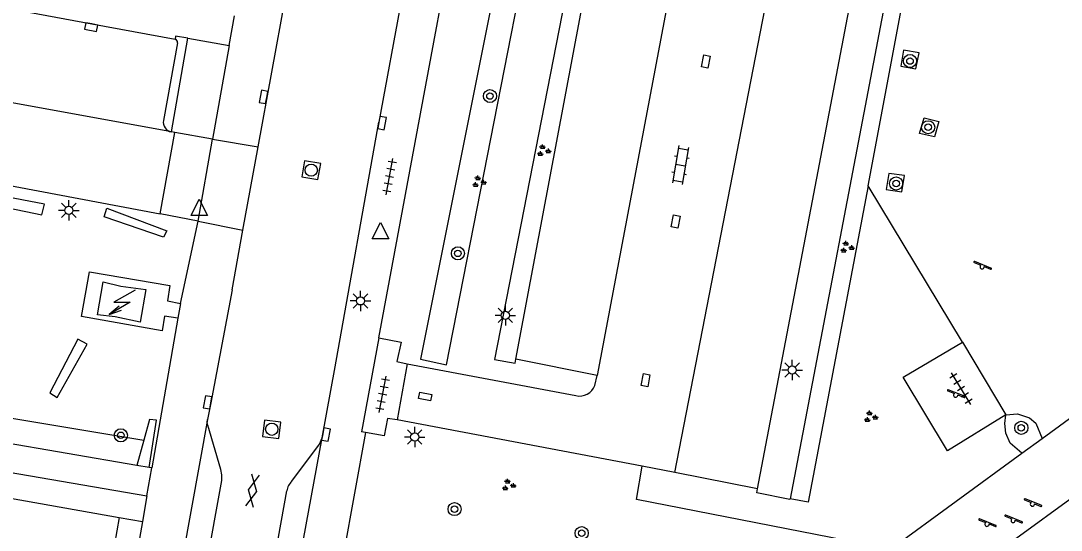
# Model space of a CAD drawing. Extents: x 132999 to 136000, y 398499 to 400501.
# Drawn here: x 133228.8 to 133292.4, y 400309.1 to 400340.2 of the extents above; entities that cross this region are included whole.
import ezdxf

# ---------------------------------------------------------------- set-up
doc = ezdxf.new("R2010")
doc.units = 0
for name, color, linetype in [('gg-bbg-lage trafo', 7, 'Continuous'), ('gg-knt-onverhard', 7, 'Continuous'), ('gg-knt-verharding', 7, 'Continuous'), ('gg-knt-verharding nz', 7, 'Continuous'), ('gt-grn-groengrens', 7, 'Continuous'), ('gt-grn-weggrens', 7, 'Continuous'), ('gt-symb-boom', 7, 'Continuous'), ('gt-symb-gesloten verharding', 7, 'Continuous'), ('gt-symb-groenvak', 7, 'Continuous'), ('gt-symb-klinker verharding', 7, 'Continuous'), ('gt-symb-kolk', 7, 'Continuous'), ('gt-symb-kolk center center', 7, 'Continuous'), ('gt-symb-lichtmast', 7, 'Continuous'), ('gt-symb-rioolschacht', 7, 'Continuous'), ('gt-symb-speelvoorziening', 7, 'Continuous'), ('gt-symb-tegel verharding', 7, 'Continuous'), ('gt-symb-trafo symbool', 7, 'Continuous'), ('gt-symb-waterafsluiter', 7, 'Continuous')]:
    doc.layers.add(name, color=color, linetype=linetype)

# ---------------------------------------------------------------- blocks, each defined once
blk = doc.blocks.new('gt0-BOOM')
at = {"layer": 'gt-symb-boom'}
for radius in [0.4, 0.2]:
    blk.add_circle((0, 0), radius, dxfattribs=at)
blk = doc.blocks.new('gt0-SV')
at = {"layer": 'gt-symb-speelvoorziening'}
for p, q in [((-0.477, 0.255), (-0.08, 0.096)), ((0.542, -0.076), (-0.449, 0.324)), ((0.125, 0.014), (0.515, -0.143))]:
    blk.add_line(p, q, dxfattribs=at)
for centre, radius, start, end in [((-0.466, 0.291), 0.0369, 63.6251, 252.66016), ((-0.002, -0.005), 0.128, 127.68665, 8.59861), ((0.531, -0.111), 0.0363, 243.50852, 72.54358)]:
    blk.add_arc(centre, radius, start, end, dxfattribs=at)
blk = doc.blocks.new('gt0-TEG1')
at = {"layer": 'gt-symb-tegel verharding'}
for p, q in [((-1.125, 0), (1.125, 0)), ((-0.9, -0.25), (-0.9, 0.25)), ((-0.45, -0.25), (-0.45, 0.25)), ((0, -0.25), (0, 0.25)), ((0.45, -0.25), (0.45, 0.25)), ((0.9, -0.25), (0.9, 0.25))]:
    blk.add_line(p, q, dxfattribs=at)
blk = doc.blocks.new('gt0-LMAST')
at = {"layer": 'gt-symb-lichtmast'}
for p, q in [((-0.182, 0.173), (-0.447, 0.438)), ((-0.005, 0.246), (-0.005, 0.621)), ((0.172, 0.173), (0.437, 0.438)), ((-0.255, -0.004), (-0.63, -0.004)), ((-0.182, -0.181), (-0.447, -0.446)), ((-0.005, -0.254), (-0.005, -0.629)), ((0.437, -0.446), (0.172, -0.181)), ((0.245, -0.004), (0.62, -0.004))]:
    blk.add_line(p, q, dxfattribs=at)
blk.add_circle((-0.005, -0.004), 0.25, dxfattribs=at)
blk = doc.blocks.new('gt0-GRVAK')
at = {"layer": 'gt-symb-groenvak'}
for p, q in [((-0.11, 0.189), (-0.228, 0.24)), ((-0.182, 0.153), (0.088, 0.153)), ((-0.091, 0.211), (-0.156, 0.322)), ((-0.047, 0.214), (-0.047, 0.393)), ((-0.004, 0.211), (0.061, 0.322)), ((0.015, 0.189), (0.133, 0.24)), ((0.262, -0.052), (0.197, 0.059)), ((0.305, -0.049), (0.305, 0.13)), ((0.349, -0.052), (0.414, 0.059)), ((-0.245, -0.228), (-0.363, -0.177)), ((-0.318, -0.264), (-0.047, -0.264)), ((-0.226, -0.206), (-0.291, -0.095)), ((-0.183, -0.203), (-0.183, -0.024)), ((-0.139, -0.206), (-0.074, -0.095)), ((-0.12, -0.228), (-0.002, -0.177)), ((0.243, -0.074), (0.125, -0.023)), ((0.17, -0.11), (0.441, -0.11)), ((0.368, -0.074), (0.486, -0.023))]:
    blk.add_line(p, q, dxfattribs=at)
blk = doc.blocks.new('gt0-KOLK')
at = {"layer": 'gt-symb-kolk'}
blk.add_lwpolyline([(0, 0), (0.375, 0), (0.375, 0.4), (-0.375, 0.4), (-0.375, 0), (0, 0)], dxfattribs=at)
blk = doc.blocks.new('gt0-HSP')
at = {"layer": 'gt-symb-trafo symbool'}
for points in [[(0.771, 0.746), (-0.529, -0.004), (0.471, -0.004), (-0.829, -0.754)], [(-0.217, -0.24), (-0.829, -0.754), (-0.077, -0.48)]]:
    blk.add_lwpolyline(points, dxfattribs=at)
blk = doc.blocks.new('gt0-WAFSL')
at = {"layer": 'gt-symb-waterafsluiter'}
for p, q in [((-0.5, -0.333), (0, 0.667)), ((0, 0.667), (0.5, -0.333)), ((0.5, -0.333), (-0.5, -0.333))]:
    blk.add_line(p, q, dxfattribs=at)
blk = doc.blocks.new('gt0-RS')
at = {"layer": 'gt-symb-rioolschacht'}
blk.add_lwpolyline([(-0.5, -0.5), (0.5, -0.5), (0.5, 0.5), (-0.5, 0.5)], close=True, dxfattribs=at)
blk.add_circle((0, 0), 0.375, dxfattribs=at)
blk = doc.blocks.new('gt0-KOLKCC')
at = {"layer": 'gt-symb-kolk center center'}
blk.add_lwpolyline([(-0.375, 0.2), (0.375, 0.2), (0.375, -0.2), (-0.375, -0.2)], close=True, dxfattribs=at)
blk = doc.blocks.new('gt0-KL1')
at = {"layer": 'gt-symb-klinker verharding'}
for p, q in [((-1.15, 0.3), (1.15, 0.3)), ((-1, -0.3), (-1, 0.3)), ((-0.5, 0.3), (-0.5, 0.45)), ((0, -0.3), (0, 0.3)), ((0.5, 0.3), (0.5, 0.45)), ((1, -0.3), (1, 0.3)), ((-1.15, -0.3), (1.15, -0.3)), ((-0.5, -0.45), (-0.5, -0.3)), ((0.5, -0.45), (0.5, -0.3))]:
    blk.add_line(p, q, dxfattribs=at)
blk = doc.blocks.new('gt0-GESVH1')
at = {"layer": 'gt-symb-gesloten verharding'}
for p, q in [((-0.992, -0.261), (0.008, 0.239)), ((0.008, -0.261), (-0.992, 0.239)), ((0.008, 0.239), (1.008, -0.261)), ((1.008, 0.239), (0.008, -0.261))]:
    blk.add_line(p, q, dxfattribs=at)

msp = doc.modelspace()

# ---------------------------------------------------------------- linework, layer by layer
at = {"layer": 'gg-bbg-lage trafo'}
msp.add_lwpolyline([(133233.85, 400324.246), (133234.914, 400323.999), (133236.451, 400323.792), (133236.102, 400321.792), (133234.585, 400322.117), (133233.501, 400322.246), (133233.85, 400324.246)], dxfattribs=at)
at = {"layer": 'gg-knt-onverhard'}
for points in [[(133283.7, 400338.259), (133282.75, 400338.423), (133282.586, 400337.444), (133283.493, 400337.273), (133283.7, 400338.259)], [(133283.999, 400334.283), (133284.907, 400334.059), (133284.645, 400333.112), (133283.722, 400333.322), (133283.999, 400334.283)], [(133282.802, 400330.754), (133281.849, 400330.872), (133281.691, 400329.904), (133282.642, 400329.747), (133282.802, 400330.754)]]:
    msp.add_lwpolyline(points, dxfattribs=at)
at = {"layer": 'gg-knt-verharding'}
for p, q in [((133259.065, 400319.52), (133264.171, 400346.707)), ((133282.175, 400344.294), (133275.815, 400310.993)), ((133280.576, 400330.113), (133283.211, 400344.096)), ((133243.305, 400332.498), (133245.241, 400343.115)), ((133252.306, 400342.887), (133250.693, 400334.009)), ((133254.044, 400338.903), (133254.7, 400342.435)), ((133238.008, 400333.415), (133239.023, 400339.143)), ((133239.023, 400339.143), (133241.533, 400338.703)), ((133238.388, 400338.871), (133237.525, 400334.125)), ((133241.533, 400338.703), (133240.528, 400332.983)), ((133250.689, 400320.831), (133254.044, 400338.903)), ((133238.008, 400333.415), (133227.001, 400335.428)), ((133237.32, 400328.42), (133238.213, 400333.387)), ((133238.213, 400333.387), (133238.008, 400333.415)), ((133240.528, 400332.983), (133238.213, 400333.387)), ((133242.379, 400327.42), (133243.305, 400332.498)), ((133224.916, 400330.756), (133237.32, 400328.42)), ((133286.338, 400320.576), (133280.576, 400330.113)), ((133239.638, 400327.962), (133237.32, 400328.42)), ((133238.563, 400322.929), (133239.638, 400327.962)), ((133241.714, 400323.775), (133242.379, 400327.42)), ((133238.406, 400322.025), (133236.81, 400312.876)), ((133286.338, 400320.576), (133288.985, 400316.116)), ((133264.017, 400318.533), (133259.065, 400319.52)), ((133252.418, 400319.25), (133251.804, 400315.825)), ((133252.418, 400319.25), (133262.724, 400317.3)), ((133263.88, 400317.922), (133264.017, 400318.533)), ((133266.77, 400312.978), (133251.804, 400315.825)), ((133235.9, 400313.033), (133222.96, 400315.263)), ((133249.865, 400315.048), (133248.452, 400307.251)), ((133249.865, 400315.048), (133249.623, 400315.091)), ((133289.972, 400313.777), (133291.21, 400314.681)), ((133222.648, 400313.566), (133236.514, 400311.177)), ((133281.94, 400307.912), (133289.972, 400313.777)), ((133236.656, 400312.903), (133235.9, 400313.033)), ((133268.768, 400312.598), (133266.77, 400312.978)), ((133236.514, 400311.177), (133236.81, 400312.876)), ((133236.81, 400312.876), (133236.656, 400312.903)), ((133273.829, 400311.605), (133268.768, 400312.598)), ((133236.514, 400311.177), (133236.24, 400309.605)), ((133244.079, 400306.049), (133245.055, 400311.475)), ((133275.815, 400310.993), (133275.805, 400310.941))]:
    msp.add_line(p, q, dxfattribs=at)
for points in [[(133273.829, 400311.605), (133279.926, 400343.63), (133274.976, 400344.6)], [(133228.749, 400340.839), (133233.145, 400340.019), (133238.234, 400339.096)], [(133291.21, 400314.681), (133297.965, 400319.614), (133296.779, 400321.221), (133299.18, 400322.969), (133300.355, 400321.403), (133321.481, 400336.787)], [(133247.217, 400314.724), (133248.015, 400319.056), (133250.693, 400334.009)], [(133238.406, 400322.025), (133237.597, 400322.166), (133237.437, 400321.261), (133232.528, 400322.132), (133233.012, 400324.871), (133237.915, 400324.023), (133237.765, 400323.099), (133238.563, 400322.929)], [(133241.714, 400323.775), (133240.42, 400316.85), (133240.213, 400315.845)], [(133250.689, 400320.831), (133252.051, 400320.566), (133251.779, 400319.377), (133252.418, 400319.25)], [(133288.985, 400316.116), (133285.424, 400313.916), (133282.727, 400318.434), (133286.338, 400320.576)], [(133287.276, 400306.869), (133295.453, 400312.828), (133294.279, 400314.46), (133297.913, 400317.089), (133299.098, 400315.487), (133303.975, 400319.051)], [(133289.972, 400313.777), (133289.265, 400314.396), (133288.99, 400315.012), (133288.939, 400315.602), (133288.985, 400316.116)], [(133288.985, 400316.116), (133289.709, 400316.194), (133290.445, 400315.94), (133290.829, 400315.612), (133291.21, 400314.681)], [(133240.133, 400306.829), (133241.091, 400312.108), (133241.101, 400312.447), (133241.041, 400312.778), (133240.227, 400315.489), (133240.205, 400315.664), (133240.213, 400315.845)], [(133251.804, 400315.825), (133251.21, 400315.903), (133251.014, 400314.844), (133249.865, 400315.048)], [(133245.364, 400312.075), (133247.067, 400314.334), (133247.217, 400314.724)], [(133275.805, 400310.941), (133273.781, 400311.352), (133273.829, 400311.605)], [(133236.24, 400309.605), (133235.25, 400303.93), (133233.16, 400304.33)]]:
    msp.add_lwpolyline(points, dxfattribs=at)
for centre, radius, start, end in [((133238.162, 400338.882), 0.226, 357.27852, 71.50042), ((133238.138, 400334.023), 0.622, 170.5375, 257.91597), ((133262.955, 400318.256), 0.984, 256.4375, 340.12854), ((133246.345, 400311.19), 1.321, 137.95498, 167.54809)]:
    msp.add_arc(centre, radius, start, end, dxfattribs=at)
at = {"layer": 'gg-knt-verharding nz'}
for p, q in [((133269.156, 400345.7), (133264.017, 400318.533)), ((133268.768, 400312.598), (133274.976, 400344.6)), ((133239.638, 400327.962), (133240.528, 400332.983)), ((133238.563, 400322.929), (133238.406, 400322.025)), ((133250.689, 400320.831), (133249.623, 400315.091))]:
    msp.add_line(p, q, dxfattribs=at)
at = {"layer": 'gt-grn-groengrens'}
for p, q in [((133236.325, 400314.576), (133235.9, 400313.033)), ((133234.819, 400309.857), (133236.24, 400309.605))]:
    msp.add_line(p, q, dxfattribs=at)
for points in [[(133253.234, 400319.523), (133254.828, 400319.186), (133260.242, 400346.83), (133258.668, 400346.751), (133253.234, 400319.523)], [(133263.124, 400347.035), (133257.751, 400319.512), (133259.019, 400319.274), (133259.065, 400319.52)], [(133280.576, 400330.113), (133276.926, 400310.781), (133275.815, 400310.993)], [(133226.514, 400329.716), (133226.441, 400329.111), (133230.1, 400328.354), (133230.248, 400329.011), (133226.514, 400329.716)], [(133233.905, 400328.22), (133234.059, 400328.753), (133237.74, 400327.382), (133237.528, 400326.982), (133233.905, 400328.22)], [(133191.666, 400321.75), (133204.609, 400321.994), (133209.51, 400320.642), (133213.735, 400319.234), (133215.493, 400317.476), (133217.91, 400314.713), (133219.511, 400313.313), (133222.097, 400312.119), (133234.819, 400309.857)], [(133217.627, 400322.021), (133219.203, 400320.566), (133221.267, 400318.159), (133222.2, 400317.225), (133223.467, 400316.718), (133236.325, 400314.576)], [(133232.857, 400320.454), (133232.304, 400320.755), (133230.581, 400317.479), (133231.039, 400317.181), (133232.857, 400320.454)], [(133236.656, 400312.903), (133237.092, 400315.8), (133236.672, 400315.837), (133236.325, 400314.576)], [(133234.819, 400309.857), (133234.104, 400305.77), (133190.418, 400313.595)], [(133281.94, 400307.912), (133266.424, 400310.944), (133266.77, 400312.978)]]:
    msp.add_lwpolyline(points, dxfattribs=at)
at = {"layer": 'gt-grn-weggrens'}
for p, q in [((133241.533, 400338.703), (133241.865, 400340.516)), ((133240.528, 400332.983), (133243.305, 400332.498)), ((133239.638, 400327.962), (133242.379, 400327.42)), ((133240.213, 400315.845), (133238.005, 400303.562)), ((133244.929, 400302.231), (133247.217, 400314.724))]:
    msp.add_line(p, q, dxfattribs=at)
msp.add_lwpolyline([(133239.023, 400339.143), (133238.266, 400339.277), (133238.234, 400339.096)], dxfattribs=at)

# ---------------------------------------------------------------- block references
at = {"layer": 'gt-symb-boom'}
for p in [(133283.139, 400337.752), (133257.476, 400335.612), (133284.25, 400333.704), (133282.289, 400330.263), (133255.517, 400325.995), (133289.94, 400315.332), (133234.919, 400314.873), (133255.313, 400310.361), (133263.079, 400308.889)]:
    msp.add_blockref('gt0-BOOM', p, dxfattribs=at)
at = {"layer": 'gt-symb-gesloten verharding', "rotation": 79.39794170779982}
msp.add_blockref('gt0-GESVH1', (133242.953, 400311.487), dxfattribs=at)
at = {"layer": 'gt-symb-groenvak'}
for p in [(133260.739, 400332.265), (133256.784, 400330.363), (133279.272, 400326.362), (133280.719, 400315.996), (133258.599, 400311.824)]:
    msp.add_blockref('gt0-GRVAK', p, dxfattribs=at)
at = {"layer": 'gt-symb-klinker verharding', "rotation": -99.84862238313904}
msp.add_blockref('gt0-KL1', (133269.114, 400331.394), dxfattribs=at)
at = {"layer": 'gt-symb-kolk'}
for p, rotation in [((133233.145, 400340.019), 169.43388012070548), ((133243.837, 400335.521), 79.69002960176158), ((133250.69, 400333.992), -100.07433272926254), ((133240.42, 400316.85), 79.39794170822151), ((133247.261, 400314.954), -100.95043426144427)]:
    msp.add_blockref('gt0-KOLK', p, dxfattribs=dict(at, rotation=rotation))
at = {"layer": 'gt-symb-kolk center center'}
for p, rotation in [((133270.669, 400337.721), -100.71464389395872), ((133268.82, 400327.944), 79.28535610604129), ((133266.985, 400318.246), 79.28535610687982), ((133253.515, 400317.246), 169.85920685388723)]:
    msp.add_blockref('gt0-KOLKCC', p, dxfattribs=dict(at, rotation=rotation))
at = {"layer": 'gt-symb-lichtmast'}
for p in [(133231.752, 400328.626), (133249.569, 400323.093), (133258.422, 400322.21), (133275.946, 400318.866), (133252.884, 400314.77)]:
    msp.add_blockref('gt0-LMAST', p, dxfattribs=at)
at = {"layer": 'gt-symb-rioolschacht'}
for p, rotation in [((133246.555, 400331.079), -99.72596567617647), ((133244.144, 400315.242), 82.99574075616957)]:
    msp.add_blockref('gt0-RS', p, dxfattribs=dict(at, rotation=rotation))
at = {"layer": 'gt-symb-speelvoorziening'}
for p in [(133287.545, 400325.173), (133285.928, 400317.332), (133290.619, 400310.673), (133287.844, 400309.438), (133289.44, 400309.669)]:
    msp.add_blockref('gt0-SV', p, dxfattribs=at)
at = {"layer": 'gt-symb-tegel verharding'}
for p, rotation in [((133251.344, 400330.686), 79.45426563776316), ((133286.26, 400317.724), 121.38612476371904), ((133250.92, 400317.377), 79.16208955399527)]:
    msp.add_blockref('gt0-TEG1', p, dxfattribs=dict(at, rotation=rotation))
at = {"layer": 'gt-symb-trafo symbool'}
msp.add_blockref('gt0-HSP', (133235.029, 400323.009), dxfattribs=at)
at = {"layer": 'gt-symb-waterafsluiter'}
for p in [(133239.714, 400328.635), (133250.786, 400327.211)]:
    msp.add_blockref('gt0-WAFSL', p, dxfattribs=at)

doc.saveas('drawing.dxf')
